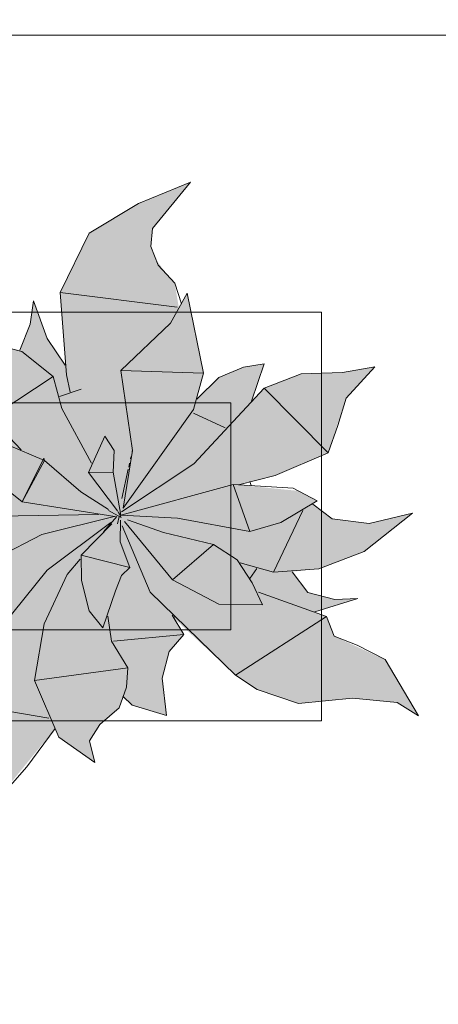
# Model space of a CAD drawing. Header units: millimetres. Extents: x -59761 to 112741, y -57975 to 46221.
# Tile 401 of 421: x 88730 to 89191, y -10067 to -8983. Entities that reach past the tile are written whole.
import ezdxf

# ---------------------------------------------------------------- set-up
doc = ezdxf.new("R2010")
doc.units = ezdxf.units.MM
for name, pattern in [('короткая штриховая', [282.222222, 141.111111, -141.111111]), ('Штриховая', [564.444447, 282.222223, -282.222223]), ('Штрихпунктирная', [670.277762, 352.777767, -176.388884, 0, -141.111112])]:
    doc.linetypes.add(name, pattern=pattern)
for name, color, linetype in [('Интерьер - Мебель', 7, 'Continuous'), ('Элемент модели - Границы зон', 7, 'Continuous'), ('Элемент Модели - Зона', 7, 'Continuous'), ('Элемент Модели - Оси', 2, 'Continuous')]:
    doc.layers.add(name, color=color, linetype=linetype)

msp = doc.modelspace()

# ---------------------------------------------------------------- hatches: boundary and pattern name
at = {"layer": 'Интерьер - Мебель', "linetype": 'Continuous', "lineweight": 0}
msp.add_hatch(color=255, dxfattribs=at).paths.add_polyline_path([(88917.69, -9161.92), (88860.44, -9185.35), (88806.13, -9217.93), (88774.27, -9283.32), (88779.65, -9363.23), (88760.9, -9335.48), (88744.81, -9292.44), (88741.17, -9318.31), (88729.54, -9346.91), (88665.4, -9331.79), (88684.01, -9347.31), (88683.72, -9390.13), (88683.12, -9397.7), (88697.44, -9421.11), (88705.49, -9430.06), (88651.59, -9409.55), (88610.8, -9403.05), (88554.72, -9401.64), (88512.98, -9382.62), (88486.5, -9347.87), (88490.32, -9391.67), (88505.04, -9442.88), (88538.31, -9477.57), (88571.35, -9495.58), (88693.13, -9511.28), (88679.23, -9526.55), (88615.13, -9509.89), (88573.18, -9511.92), (88545.4, -9526.25), (88530.52, -9548.96), (88500.38, -9566.58), (88478.06, -9571.37), (88560.35, -9594.15), (88599.32, -9593.45), (88655.78, -9582.69), (88604.01, -9621.28), (88581.86, -9645.3), (88641.19, -9628.39), (88641.42, -9658.32), (88642.58, -9669.92), (88633.25, -9688.65), (88674.67, -9677.55), (88657, -9728.17), (88691.93, -9823.85), (88694.75, -9853.92), (88768.65, -9763.36), (88772.78, -9773.04), (88812.35, -9800.8), (88806.42, -9776.97), (88817.76, -9759.2), (88839.09, -9740.68), (88843.13, -9729.36), (88853.44, -9737.6), (88891.19, -9749.02), (88886.61, -9708.18), (88894.19, -9678.66), (88910.32, -9659.87), (88898.54, -9641.14), (88967.33, -9704.8), (88991.14, -9720.6), (89036.93, -9735.87), (89096.43, -9730.08), (89145.67, -9734.85), (89169.06, -9749.34), (89132.21, -9687.54), (89076.27, -9661.9), (89067.57, -9640.06), (89054.88, -9635.1), (89102.07, -9620.11), (89076.9, -9621.33), (89047.21, -9613.76), (89029.84, -9590.84), (89059.23, -9587.47), (89109.34, -9568.35), (89162.32, -9526.31), (89114.9, -9537.88), (89074.05, -9532.7), (89052.67, -9516.38), (89057.37, -9512.58), (89036.63, -9501.8), (88970.77, -9495.17), (89011, -9484.89), (89069.42, -9459.8), (89089.37, -9399.75), (89120.86, -9365.1), (89085.37, -9371.33), (89039.81, -9372.74), (88998.85, -9388.5), (88985.1, -9403), (88998.87, -9362.01), (88976.13, -9365.49), (88949.11, -9376.87), (88924.86, -9400.71), (88932.25, -9372.12), (88914.21, -9283.96), (88905.05, -9300.57), (88900.46, -9272.97), (88891.33, -9263.08), (88879.59, -9246.74), (88873.91, -9232.66), (88876.02, -9212.69)])

# ---------------------------------------------------------------- linework, layer by layer
at = {"layer": 'Интерьер - Мебель', "color": 7, "linetype": 'Continuous', "lineweight": 15}
for p, q in [((88917.69, -9161.92), (88860.44, -9185.35)), ((88917.69, -9161.92), (88860.44, -9185.35)), ((88917.69, -9161.92), (88876.02, -9212.69)), ((88917.69, -9161.92), (88876.02, -9212.69)), ((88860.44, -9185.35), (88806.13, -9217.93)), ((88860.44, -9185.35), (88806.13, -9217.93)), ((88876.02, -9212.69), (88873.91, -9232.66)), ((88876.02, -9212.69), (88873.91, -9232.66)), ((88806.13, -9217.93), (88774.27, -9283.32)), ((88806.13, -9217.93), (88774.27, -9283.32)), ((88873.91, -9232.66), (88882.19, -9253.19)), ((88873.91, -9232.66), (88882.19, -9253.19)), ((88882.19, -9253.19), (88900.46, -9272.97)), ((88882.19, -9253.19), (88900.46, -9272.97)), ((88900.46, -9272.97), (88907.77, -9295.76)), ((88900.46, -9272.97), (88907.77, -9295.76)), ((88774.27, -9283.32), (88903.26, -9299.61)), ((88774.27, -9283.32), (88781.14, -9373.87)), ((88774.27, -9283.32), (88903.26, -9299.61)), ((88774.27, -9283.32), (88781.14, -9373.87)), ((88914.21, -9283.96), (88895.89, -9317.18)), ((88914.21, -9283.96), (88895.89, -9317.18)), ((88914.21, -9283.96), (88932.25, -9372.12)), ((88914.21, -9283.96), (88932.25, -9372.12)), ((88744.81, -9292.44), (88741.17, -9318.31)), ((88744.81, -9292.44), (88741.17, -9318.31)), ((88744.81, -9292.44), (88759.78, -9333.84)), ((88744.81, -9292.44), (88759.78, -9333.84)), ((88741.17, -9318.31), (88729.54, -9346.91)), ((88741.17, -9318.31), (88729.54, -9346.91)), ((88895.89, -9317.18), (88841.05, -9369.38)), ((88895.89, -9317.18), (88841.05, -9369.38)), ((88665.4, -9331.79), (88732, -9348.17)), ((88665.4, -9331.79), (88732, -9348.17)), ((88759.78, -9333.84), (88779.65, -9363.23)), ((88759.78, -9333.84), (88779.65, -9363.23)), ((88732, -9348.17), (88766.37, -9375.65)), ((88732, -9348.17), (88766.37, -9375.65)), ((88976.13, -9365.49), (88949.11, -9376.86)), ((88976.13, -9365.49), (88949.11, -9376.86)), ((88998.87, -9362), (88976.13, -9365.49)), ((88998.87, -9362), (88976.13, -9365.49)), ((88998.87, -9362), (88985.1, -9403)), ((88998.87, -9362), (88985.1, -9403)), ((89120.86, -9365.1), (89085.37, -9371.33)), ((89120.86, -9365.1), (89085.37, -9371.33)), ((89120.86, -9365.1), (89089.37, -9399.75)), ((89120.86, -9365.1), (89089.37, -9399.75)), ((88766.37, -9375.65), (88697.44, -9421.11)), ((88766.37, -9375.65), (88697.44, -9421.11)), ((88766.37, -9375.65), (88776.07, -9411.21)), ((88766.37, -9375.65), (88776.07, -9411.21)), ((88781.14, -9373.87), (88785.07, -9392.91)), ((88781.14, -9373.87), (88785.07, -9392.91)), ((88841.05, -9369.38), (88932.25, -9372.11)), ((88841.05, -9369.38), (88853.88, -9457.25)), ((88841.05, -9369.38), (88932.25, -9372.11)), ((88841.05, -9369.38), (88853.88, -9457.25)), ((88932.25, -9372.12), (88921.22, -9412.13)), ((88932.25, -9372.12), (88921.22, -9412.13)), ((88949.11, -9376.86), (88924.86, -9400.71)), ((88949.11, -9376.86), (88924.86, -9400.71)), ((89039.81, -9372.74), (88998.85, -9388.5)), ((89039.81, -9372.74), (88998.85, -9388.5)), ((89085.37, -9371.33), (89039.81, -9372.74)), ((89085.37, -9371.33), (89039.81, -9372.74)), ((88998.85, -9388.5), (88921.66, -9471.99)), ((88998.85, -9388.5), (88921.66, -9471.99)), ((88998.85, -9388.5), (89069.42, -9459.8)), ((88998.85, -9388.5), (89069.42, -9459.8)), ((88797.29, -9389.62), (88773.45, -9397.84)), ((88797.29, -9389.62), (88773.45, -9397.84)), ((89089.37, -9399.75), (89080.19, -9429.6)), ((89089.37, -9399.75), (89080.19, -9429.6)), ((88776.07, -9411.21), (88808.7, -9471.09)), ((88776.07, -9411.21), (88808.7, -9471.09)), ((88697.44, -9421.11), (88731.33, -9456.57)), ((88697.44, -9421.11), (88731.33, -9456.57)), ((88921.22, -9412.13), (88843.59, -9520.82)), ((88921.22, -9412.13), (88843.59, -9520.82)), ((88921.17, -9416.37), (88955.94, -9432.33)), ((88921.17, -9416.37), (88955.94, -9432.33)), ((89080.19, -9429.6), (89069.42, -9459.8)), ((89080.19, -9429.6), (89069.42, -9459.8)), ((88823.28, -9441.52), (88805.45, -9481.59)), ((88823.28, -9441.52), (88805.45, -9481.59)), ((88823.28, -9441.52), (88833.5, -9457.45)), ((88823.28, -9441.52), (88833.5, -9457.45)), ((88715.45, -9450.71), (88756.88, -9468.31)), ((88715.45, -9450.71), (88756.88, -9468.31)), ((88833.5, -9457.45), (88832.63, -9481.34)), ((88833.5, -9457.45), (88832.63, -9481.34)), ((88853.88, -9457.25), (88843.59, -9520.82)), ((88853.88, -9457.25), (88843.59, -9520.82)), ((88852.15, -9464.39), (88851.66, -9466.62)), ((88852.15, -9464.39), (88851.66, -9466.62)), ((88853.61, -9457.69), (88853.37, -9458.81)), ((88853.61, -9457.69), (88853.37, -9458.81)), ((89069.42, -9459.8), (89011, -9484.89)), ((89069.42, -9459.8), (89011, -9484.89)), ((88756.05, -9465.7), (88732.34, -9514.02)), ((88756.05, -9465.7), (88732.34, -9514.02)), ((88756.88, -9468.31), (88732.34, -9514.02)), ((88756.88, -9468.31), (88732.34, -9514.02)), ((88756.05, -9465.7), (88756.88, -9468.31)), ((88756.05, -9465.7), (88756.88, -9468.31)), ((88756.88, -9468.31), (88796.95, -9502.94)), ((88756.88, -9468.31), (88796.95, -9502.94)), ((88921.66, -9471.99), (88841.6, -9524.75)), ((88921.66, -9471.99), (88841.6, -9524.75)), ((88850.69, -9471.09), (88849.72, -9475.55)), ((88850.69, -9471.09), (88849.72, -9475.55)), ((88691.09, -9481.04), (88732.34, -9514.02)), ((88691.09, -9481.04), (88732.34, -9514.02)), ((88832.63, -9481.34), (88805.45, -9481.59)), ((88832.63, -9481.34), (88805.45, -9481.59)), ((88805.45, -9481.59), (88837.46, -9523.87)), ((88805.45, -9481.59), (88837.46, -9523.87)), ((88832.63, -9481.34), (88840.91, -9528.43)), ((88832.63, -9481.34), (88840.91, -9528.43)), ((88849.23, -9477.78), (88842.18, -9510.1)), ((88849.23, -9477.78), (88842.18, -9510.1)), ((89011, -9484.89), (88970.79, -9495.16)), ((89011, -9484.89), (88970.79, -9495.16)), ((88964.76, -9494.81), (88840.91, -9528.43)), ((88964.76, -9494.81), (88840.91, -9528.43)), ((88964.76, -9494.81), (89030.79, -9498.76)), ((88964.76, -9494.81), (88983.09, -9546.65)), ((88964.76, -9494.81), (89030.79, -9498.76)), ((88964.76, -9494.81), (88983.09, -9546.65)), ((88983.37, -9491.57), (88984.77, -9495.93)), ((88983.37, -9491.57), (88984.77, -9495.93)), ((88796.95, -9502.94), (88827.31, -9522.13)), ((88796.95, -9502.94), (88827.31, -9522.13)), ((89030.79, -9498.76), (89057.37, -9512.58)), ((89030.79, -9498.76), (89057.37, -9512.58)), ((88732.34, -9514.02), (88834.37, -9529.93)), ((88732.34, -9514.02), (88834.37, -9529.93)), ((89057.37, -9512.58), (89017.33, -9536.51)), ((89057.37, -9512.58), (89017.33, -9536.51)), ((89052.67, -9516.38), (89074.05, -9532.7)), ((89052.67, -9516.38), (89074.05, -9532.7)), ((88816.53, -9527.63), (88691.6, -9529.77)), ((88816.53, -9527.63), (88691.6, -9529.77)), ((88835.32, -9529.8), (88754.03, -9549.79)), ((88835.32, -9529.8), (88754.03, -9549.79)), ((88836.54, -9530.08), (88822.08, -9546.98)), ((88836.54, -9530.08), (88822.08, -9546.98)), ((88827.47, -9523.56), (88841.36, -9531.02)), ((88827.47, -9523.56), (88841.36, -9531.02)), ((88839.32, -9530.08), (88837.4, -9538)), ((88839.32, -9530.08), (88837.4, -9538)), ((88837.76, -9524.42), (88841.36, -9531.02)), ((88837.76, -9524.42), (88841.36, -9531.02)), ((88840.41, -9525.56), (88839.86, -9527.82)), ((88840.41, -9525.56), (88839.86, -9527.82)), ((88840.05, -9527.29), (88840.91, -9528.43)), ((88840.05, -9527.29), (88840.91, -9528.43)), ((88840.91, -9528.43), (88903.31, -9531.7)), ((88840.91, -9528.43), (88903.31, -9531.7)), ((89041.6, -9523.32), (89009.31, -9591.22)), ((89041.6, -9523.32), (89009.31, -9591.22)), ((89162.32, -9526.31), (89109.34, -9568.35)), ((89162.32, -9526.31), (89109.34, -9568.35)), ((89162.32, -9526.31), (89114.9, -9537.88)), ((89162.32, -9526.31), (89114.9, -9537.88)), ((88830.13, -9536.48), (88759.79, -9588.99)), ((88830.13, -9536.48), (88759.79, -9588.99)), ((88831.25, -9538.18), (88797.14, -9572.61)), ((88831.25, -9538.18), (88797.14, -9572.61)), ((88840.76, -9533.85), (88840.11, -9557.81)), ((88840.76, -9533.85), (88840.11, -9557.81)), ((88842.44, -9540.3), (88873.28, -9613.44)), ((88842.44, -9540.3), (88873.28, -9613.44)), ((88845.14, -9535.62), (88897.88, -9599.79)), ((88845.14, -9535.62), (88897.88, -9599.79)), ((88848.41, -9533.52), (88887.94, -9547.55)), ((88848.41, -9533.52), (88887.94, -9547.55)), ((88903.31, -9531.7), (88983.09, -9546.65)), ((88903.31, -9531.7), (88983.09, -9546.65)), ((89017.33, -9536.51), (88983.09, -9546.65)), ((89017.33, -9536.51), (88983.09, -9546.65)), ((89074.05, -9532.7), (89114.9, -9537.88)), ((89074.05, -9532.7), (89114.9, -9537.88)), ((88754.03, -9549.79), (88648.85, -9604.43)), ((88754.03, -9549.79), (88648.85, -9604.43)), ((88887.94, -9547.55), (88943.31, -9560.76)), ((88887.94, -9547.55), (88943.31, -9560.76)), ((88840.11, -9557.81), (88850.9, -9586.17)), ((88840.11, -9557.81), (88850.9, -9586.17)), ((88943.31, -9560.76), (88897.88, -9599.79)), ((88943.31, -9560.76), (88897.88, -9599.79)), ((88943.31, -9560.76), (88969.13, -9577.53)), ((88943.31, -9560.76), (88969.13, -9577.53)), ((88797.14, -9572.61), (88850.9, -9586.17)), ((88797.14, -9572.61), (88797.53, -9600.41)), ((88797.14, -9572.61), (88850.9, -9586.17)), ((88797.14, -9572.61), (88797.53, -9600.41)), ((89109.34, -9568.35), (89059.23, -9587.47)), ((89109.34, -9568.35), (89059.23, -9587.47)), ((88796.3, -9577.12), (88781.84, -9594.02)), ((88796.3, -9577.12), (88781.84, -9594.02)), ((88969.13, -9577.53), (88985.88, -9603.21)), ((88969.13, -9577.53), (88985.88, -9603.21)), ((88972.66, -9581.04), (89009.31, -9591.22)), ((88972.66, -9581.04), (89009.31, -9591.22)), ((88759.79, -9588.99), (88709.89, -9651.29)), ((88759.79, -9588.99), (88709.89, -9651.29)), ((88781.85, -9594.02), (88756.62, -9648.23)), ((88781.85, -9594.02), (88756.62, -9648.23)), ((88841.83, -9595.09), (88835.27, -9611.83)), ((88841.83, -9595.09), (88835.27, -9611.83)), ((88850.9, -9586.17), (88841.83, -9595.09)), ((88850.9, -9586.17), (88841.83, -9595.09)), ((88990.95, -9587.17), (88983.22, -9598.33)), ((88990.95, -9587.17), (88983.22, -9598.33)), ((89059.23, -9587.47), (89009.31, -9591.22)), ((89059.23, -9587.47), (89009.31, -9591.22)), ((89029.84, -9590.84), (89047.21, -9613.76)), ((89029.84, -9590.84), (89047.21, -9613.76)), ((88797.53, -9600.41), (88806.21, -9633.92)), ((88797.53, -9600.41), (88806.21, -9633.92)), ((88897.88, -9599.79), (88949.03, -9626.46)), ((88897.88, -9599.79), (88949.03, -9626.46)), ((88985.88, -9603.21), (88997.02, -9627.31)), ((88985.88, -9603.21), (88997.02, -9627.31)), ((88835.27, -9611.83), (88821.05, -9652.53)), ((88835.27, -9611.83), (88821.05, -9652.53)), ((88873.28, -9613.44), (88967.33, -9704.8)), ((88873.28, -9613.44), (88967.33, -9704.8)), ((88992.59, -9613.22), (89067.57, -9640.06)), ((88992.59, -9613.22), (89067.57, -9640.06)), ((89047.21, -9613.76), (89076.9, -9621.33)), ((89047.21, -9613.76), (89076.9, -9621.33)), ((88949.03, -9626.46), (88997.02, -9627.31)), ((88949.03, -9626.46), (88997.02, -9627.31)), ((89102.07, -9620.11), (89054.88, -9635.1)), ((89102.07, -9620.11), (89054.88, -9635.1)), ((89102.07, -9620.11), (89076.9, -9621.33)), ((89102.07, -9620.11), (89076.9, -9621.33)), ((88806.21, -9633.92), (88821.05, -9652.53)), ((88806.21, -9633.92), (88821.05, -9652.53)), ((88897.7, -9638.51), (88910.32, -9659.87)), ((88897.7, -9638.51), (88910.32, -9659.87)), ((88756.62, -9648.23), (88745.91, -9710.49)), ((88756.62, -9648.23), (88745.91, -9710.49)), ((88826.57, -9639.63), (88830.86, -9667.16)), ((88826.57, -9639.63), (88830.86, -9667.16)), ((88901.34, -9640.27), (88898.54, -9641.14)), ((88901.34, -9640.27), (88898.54, -9641.14)), ((89067.57, -9640.06), (88967.33, -9704.8)), ((89067.57, -9640.06), (88967.33, -9704.8)), ((89067.57, -9640.06), (89076.27, -9661.9)), ((89067.57, -9640.06), (89076.27, -9661.9)), ((88910.32, -9659.87), (88833.12, -9667.14)), ((88910.32, -9659.87), (88833.12, -9667.14)), ((88910.32, -9659.87), (88894.19, -9678.66)), ((88910.32, -9659.87), (88894.19, -9678.66)), ((88830.86, -9667.16), (88848.87, -9696.76)), ((88830.86, -9667.16), (88848.87, -9696.76)), ((89076.27, -9661.9), (89101.6, -9671.8)), ((89076.27, -9661.9), (89101.6, -9671.8)), ((88894.19, -9678.66), (88886.61, -9708.18)), ((88894.19, -9678.66), (88886.61, -9708.18)), ((89101.6, -9671.8), (89132.21, -9687.54)), ((89101.6, -9671.8), (89132.21, -9687.54)), ((89132.21, -9687.54), (89169.06, -9749.34)), ((89132.21, -9687.54), (89169.06, -9749.34)), ((88848.87, -9696.76), (88745.91, -9710.49)), ((88848.87, -9696.76), (88745.91, -9710.49)), ((88848.87, -9696.76), (88847.17, -9718.04)), ((88848.87, -9696.76), (88847.17, -9718.04)), ((88745.91, -9710.49), (88772.78, -9773.04)), ((88745.91, -9710.49), (88772.78, -9773.04)), ((88886.61, -9708.18), (88891.19, -9749.02)), ((88886.61, -9708.18), (88891.19, -9749.02)), ((88967.33, -9704.8), (88991.14, -9720.6)), ((88967.33, -9704.8), (88991.14, -9720.6)), ((88847.17, -9718.04), (88839.09, -9740.68)), ((88847.17, -9718.04), (88839.09, -9740.68)), ((88991.14, -9720.6), (89036.93, -9735.87)), ((88991.14, -9720.6), (89036.93, -9735.87)), ((88656.28, -9733.9), (88761.61, -9752.01)), ((88656.28, -9733.9), (88761.61, -9752.01)), ((88843.19, -9727.67), (88853.44, -9737.6)), ((88843.19, -9727.67), (88853.44, -9737.6)), ((89096.43, -9730.08), (89036.93, -9735.87)), ((89096.43, -9730.08), (89036.93, -9735.87)), ((89096.43, -9730.08), (89145.67, -9734.85)), ((89096.43, -9730.08), (89145.67, -9734.85)), ((89145.67, -9734.85), (89169.06, -9749.34)), ((89145.67, -9734.85), (89169.06, -9749.34)), ((88839.09, -9740.68), (88817.76, -9759.2)), ((88839.09, -9740.68), (88817.76, -9759.2)), ((88853.44, -9737.6), (88891.19, -9749.02)), ((88853.44, -9737.6), (88891.19, -9749.02)), ((88768.65, -9763.36), (88737.26, -9805.76)), ((88768.65, -9763.36), (88737.26, -9805.76)), ((88817.76, -9759.2), (88806.42, -9776.97)), ((88817.76, -9759.2), (88806.42, -9776.97)), ((88772.78, -9773.04), (88812.35, -9800.8)), ((88772.78, -9773.04), (88812.35, -9800.8)), ((88806.42, -9776.97), (88812.35, -9800.8)), ((88806.42, -9776.97), (88812.35, -9800.8)), ((88737.26, -9805.76), (88694.75, -9853.92)), ((88737.26, -9805.76), (88694.75, -9853.92))]:
    msp.add_line(p, q, dxfattribs=at)
at = {"layer": 'Интерьер - Мебель', "color": 7, "linetype": 'Continuous', "lineweight": 5}
for p, q in [((89062.35, -9304.88), (87262.35, -9304.88)), ((89062.35, -9754.88), (89062.35, -9304.88)), ((88962.35, -9404.88), (87362.35, -9404.88)), ((88962.35, -9654.88), (88962.35, -9404.88)), ((87362.35, -9654.88), (88962.35, -9654.88)), ((87262.35, -9754.88), (89062.35, -9754.88))]:
    msp.add_line(p, q, dxfattribs=at)
at = {"layer": 'Элемент модели - Границы зон', "color": 7, "linetype": 'короткая штриховая', "lineweight": 15}
for points in [[(96025, -9000), (94825, -9000), (75238.88, -9000), (75238.88, -16794.88), (75850, -16794.88), (75850, -35690.78)], [(75850, -35699.94), (75850, -16794.88), (77696.33, -16794.88), (77696.33, -14421.89), (79332.5, -14421.89), (79332.5, -11247.67), (77696.33, -11247.67), (77696.33, -9000), (80700, -9000), (80700, -9300), (81300, -9300), (81300, -9000), (89700, -9000), (89700, -9300), (90300, -9300), (90300, -9000), (94825, -9000), (96025, -9000), (96025, -18150)]]:
    msp.add_lwpolyline(points, dxfattribs=at)
at = {"layer": 'Элемент Модели - Зона', "color": 253, "linetype": 'Штриховая', "lineweight": 15, "flags": 128}
for points in [[(87517.1, -9000), (89700, -9000), (89700, -8700), (90300, -8700), (90300, -9000), (96025, -9000), (96025, -8500), (96025, -5480), (96025, -320), (87517.1, -320)], [(75850, -35690.78), (75850, -35699.94), (77410, -35699.94), (77410, -35679.94), (80725, -35679.94), (80725, -29900), (80700, -29900), (80700, -28400), (80725, -28400), (80725, -27750), (80650, -27750), (80650, -26250), (80725, -26250), (80725, -25600), (80700, -25600), (80700, -24100), (80725, -24100), (80725, -18300), (80700, -18300), (80700, -17700), (81300, -17700), (81300, -18175), (89700, -18175), (89700, -17700), (90300, -17700), (90300, -18175), (96025, -18175), (96025, -9000), (93380.68, -9000), (90300, -9000), (90300, -9300), (89700, -9300), (89700, -9000), (81300, -9000), (81300, -9300), (80700, -9300), (80700, -9000), (77696.33, -9000), (77696.33, -11247.67), (79332.5, -11247.67), (79332.5, -14421.89), (77696.33, -14421.89), (77696.33, -16794.88), (75850, -16794.88)]]:
    msp.add_lwpolyline(points, close=True, dxfattribs=at)
at = {"layer": 'Элемент Модели - Оси', "color": 7, "linetype": 'Штрихпунктирная', "lineweight": 15}
msp.add_line((-57760.58, -9000), (110650, -9000), dxfattribs=at)

doc.saveas('drawing.dxf')
